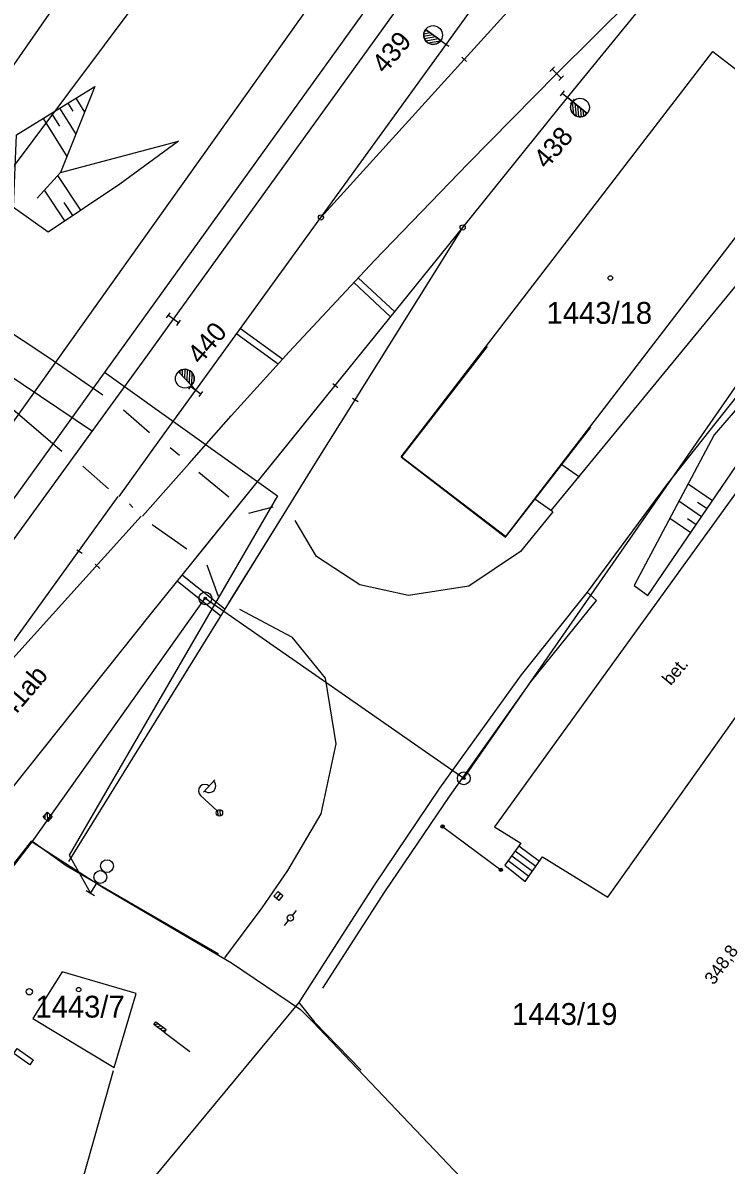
# Model space of a CAD drawing. Extents: x -469926 to -462499, y -1098642 to -1092733.
# Drawn here: x -465719.5 to -465664.7, y -1095836.3 to -1095747.3 of the extents above; entities that cross this region are included whole.
import ezdxf

# ---------------------------------------------------------------- set-up
doc = ezdxf.new("R2010")
doc.units = 0
for name, color, linetype in [('Vrstva 1', 7, 'Continuous'), ('Vrstva 12', 7, 'Continuous'), ('Vrstva 13', 7, 'Continuous'), ('Vrstva 14', 7, 'Continuous'), ('Vrstva 16', 7, 'Continuous'), ('Vrstva 18', 7, 'Continuous'), ('Vrstva 2', 7, 'Continuous'), ('Vrstva 24', 7, 'Continuous'), ('Vrstva 25', 7, 'Continuous'), ('Vrstva 46', 7, 'Continuous'), ('Vrstva 48', 7, 'Continuous'), ('Vrstva 50', 7, 'Continuous'), ('Vrstva 55', 7, 'Continuous'), ('Vrstva 58', 7, 'Continuous'), ('Vrstva 6', 7, 'Continuous'), ('Vrstva 62', 7, 'Continuous'), ('Vrstva 8', 7, 'Continuous')]:
    doc.layers.add(name, color=color, linetype=linetype)

msp = doc.modelspace()

# ---------------------------------------------------------------- linework, layer by layer
at = {"layer": 'Vrstva 1'}
for p, q in [((-465788.8, -1095874.65), (-465635.97, -1095660.09)), ((-465686.52, -1095749), (-465676.753, -1095735.559)), ((-465685.12, -1095750.17), (-465674.26, -1095738.22)), ((-465672.319, -1095747.318), (-465665.35, -1095738.774)), ((-465677.91, -1095751.28), (-465672.028, -1095745.424)), ((-465707.75, -1095770.39), (-465690.28, -1095746.18)), ((-465677.06, -1095753.13), (-465672.319, -1095747.318)), ((-465696.271, -1095762.478), (-465686.52, -1095749)), ((-465690.02, -1095781.13), (-465665.74, -1095749.55)), ((-465665.74, -1095749.55), (-465657.68, -1095755.79)), ((-465696.271, -1095762.478), (-465685.12, -1095750.17)), ((-465684.81, -1095758.28), (-465677.91, -1095751.28)), ((-465685.226, -1095763.254), (-465677.06, -1095753.13)), ((-465657.68, -1095755.79), (-465681.9, -1095787.32)), ((-465692.1, -1095765.82), (-465684.81, -1095758.28)), ((-465706.01, -1095775.94), (-465696.271, -1095762.478)), ((-465695.16, -1095775.57), (-465685.226, -1095763.254)), ((-465698.74, -1095772.95), (-465692.1, -1095765.82)), ((-465709.76, -1095773.18), (-465707.75, -1095770.39)), ((-465685.14, -1095806.16), (-465660.56, -1095770.74)), ((-465703.26, -1095777.94), (-465698.74, -1095772.95)), ((-465712.45, -1095776.88), (-465709.76, -1095773.18)), ((-465699.04, -1095780.38), (-465695.16, -1095775.57)), ((-465708.82, -1095779.8), (-465706.01, -1095775.94)), ((-465720.35, -1095787.76), (-465712.45, -1095776.88)), ((-465706.54, -1095781.65), (-465703.26, -1095777.94)), ((-465712, -1095784.2), (-465708.82, -1095779.8)), ((-465702.66, -1095784.87), (-465699.04, -1095780.38)), ((-465710.17, -1095785.74), (-465706.54, -1095781.65)), ((-465681.9, -1095787.32), (-465690.02, -1095781.13)), ((-465734.607, -1095815.42), (-465712.071, -1095784.2)), ((-465705.94, -1095788.91), (-465702.66, -1095784.87)), ((-465736.023, -1095814.275), (-465710.284, -1095785.74)), ((-465718.76, -1095811.1), (-465705.28, -1095792.14)), ((-465705.28, -1095792.14), (-465685.14, -1095806.16)), ((-465741.022, -1095832.841), (-465709.466, -1095793.302)), ((-465754.17, -1095857.1), (-465718.76, -1095811.1)), ((-465718.76, -1095811.1), (-465713.24, -1095814.68)), ((-465713.24, -1095814.68), (-465703.23, -1095820.54)), ((-465703.23, -1095820.54), (-465697.87, -1095824.18)), ((-465716.44, -1095821.23), (-465718.72, -1095824.88)), ((-465710.67, -1095822.92), (-465716.44, -1095821.23)), ((-465712.37, -1095828.69), (-465710.67, -1095822.92)), ((-465697.87, -1095824.18), (-465696.92, -1095825.11)), ((-465718.72, -1095824.88), (-465712.37, -1095828.69)), ((-465696.92, -1095825.11), (-465667.32, -1095856.24))]:
    msp.add_line(p, q, dxfattribs=at)
msp.add_lwpolyline([(-465713.142, -1095774.525), (-465699.662, -1095784.161), (-465715.888, -1095812.152), (-465714.248, -1095815.064)], dxfattribs=at)
at = {"layer": 'Vrstva 12'}
for p, q in [((-465717.746, -1095809.336), (-465717.76, -1095809.006)), ((-465717.551, -1095809.515), (-465717.581, -1095808.81)), ((-465717.371, -1095809.322), (-465717.385, -1095808.988))]:
    msp.add_line(p, q, dxfattribs=at)
msp.add_lwpolyline([(-465717.918, -1095809.178), (-465717.58, -1095808.809), (-465717.211, -1095809.147), (-465717.549, -1095809.516)], close=True, dxfattribs=at)
msp.add_lwpolyline([(-465717.918, -1095809.178), (-465717.58, -1095808.809), (-465717.211, -1095809.147), (-465717.549, -1095809.516), (-465717.918, -1095809.178)], dxfattribs=at)
at = {"layer": 'Vrstva 13'}
for p, q in [((-465725.7, -1095767.97), (-465717.46, -1095773.38)), ((-465717.46, -1095773.38), (-465713.259, -1095776.292)), ((-465720.79, -1095776.97), (-465716.442, -1095780.676)), ((-465711.641, -1095777.468), (-465709.63, -1095779.214)), ((-465708.01, -1095780.386), (-465707.288, -1095780.986)), ((-465714.824, -1095781.852), (-465712.81, -1095783.614)), ((-465676.119, -1095782.718), (-465677.506, -1095781.738)), ((-465705.792, -1095782.314), (-465703.436, -1095784.24)), ((-465678.2, -1095785.41), (-465679.594, -1095784.425)), ((-465711.19, -1095784.786), (-465710.918, -1095785.076)), ((-465701.884, -1095785.5), (-465699.985, -1095785.028)), ((-465709.422, -1095786.404), (-465706.716, -1095788.28)), ((-465705.164, -1095789.54), (-465704.285, -1095791.968))]:
    msp.add_line(p, q, dxfattribs=at)
for points in [[(-465669.35, -1095783.31), (-465675.53, -1095791.67), (-465680.66, -1095798.09), (-465687.02, -1095806.92), (-465692.13, -1095814.49), (-465697.98, -1095823.63)], [(-465669.35, -1095783.31), (-465675.53, -1095791.67), (-465680.66, -1095798.09), (-465687.02, -1095806.92), (-465692.13, -1095814.49), (-465697.98, -1095823.63)], [(-465678.2, -1095785.41), (-465680.72, -1095788.49), (-465684.75, -1095791.2), (-465689.45, -1095791.93), (-465693.23, -1095791.08), (-465696.61, -1095788.89), (-465698.285, -1095786.082)], [(-465696.13, -1095822.5), (-465691.28, -1095815.01), (-465686.2, -1095807.5), (-465679.91, -1095798.65), (-465674.79, -1095792.3), (-465675.53, -1095791.67)], [(-465698.54, -1095795.18), (-465695.95, -1095798.35), (-465695.1, -1095803.49), (-465696.28, -1095808.94), (-465698.87, -1095813.34), (-465700.88, -1095816.26), (-465703.775, -1095820.14)], [(-465698.54, -1095795.18), (-465695.95, -1095798.35), (-465695.1, -1095803.49), (-465696.28, -1095808.94), (-465698.87, -1095813.34), (-465700.88, -1095816.26), (-465703.775, -1095820.14)]]:
    msp.add_lwpolyline(points, dxfattribs=at)
at = {"layer": 'Vrstva 14'}
for p, q in [((-465715.633, -1095781.264), (-465712.45, -1095776.88)), ((-465712, -1095784.2), (-465708.82, -1095779.8)), ((-465710.17, -1095785.74), (-465706.54, -1095781.65)), ((-465705.94, -1095788.91), (-465702.66, -1095784.87)), ((-465703.435, -1095792.495), (-465699.135, -1095785.555))]:
    msp.add_line(p, q, dxfattribs=at)
at = {"layer": 'Vrstva 16'}
msp.add_line((-465722.26, -1095761.25), (-465583.59, -1095575.87), dxfattribs=at)
at = {"layer": 'Vrstva 18'}
for p, q in [((-465678.44, -1095751.102), (-465678.086, -1095750.749)), ((-465678.263, -1095750.925), (-465677.557, -1095751.635)), ((-465677.734, -1095751.811), (-465677.38, -1095751.458)), ((-465677.605, -1095753.008), (-465677.289, -1095752.62)), ((-465677.447, -1095752.814), (-465676.673, -1095753.446)), ((-465676.831, -1095753.64), (-465676.515, -1095753.252)), ((-465708.301, -1095770.3), (-465708.009, -1095769.895)), ((-465708.155, -1095770.098), (-465707.345, -1095770.682)), ((-465707.491, -1095770.885), (-465707.199, -1095770.48)), ((-465706.561, -1095775.85), (-465706.268, -1095775.445)), ((-465706.415, -1095775.647), (-465705.605, -1095776.233)), ((-465705.752, -1095776.435), (-465705.459, -1095776.03))]:
    msp.add_line(p, q, dxfattribs=at)
at = {"layer": 'Vrstva 2'}
for p, q in [((-465687.753, -1095748.108), (-465688.255, -1095748.189)), ((-465687.969, -1095747.953), (-465688.204, -1095747.991)), ((-465686.936, -1095748.698), (-465688.123, -1095747.842)), ((-465688.123, -1095747.842), (-465686.937, -1095748.698)), ((-465687.539, -1095748.263), (-465688.251, -1095748.378)), ((-465687.323, -1095748.418), (-465688.2, -1095748.56)), ((-465687.108, -1095748.573), (-465688.095, -1095748.733)), ((-465686.972, -1095748.741), (-465687.91, -1095748.893)), ((-465686.937, -1095748.698), (-465686.936, -1095748.698)), ((-465686.936, -1095748.698), (-465686.52, -1095749)), ((-465676.659, -1095753.452), (-465677.06, -1095753.13)), ((-465676.659, -1095753.452), (-465676.658, -1095753.452)), ((-465675.52, -1095754.371), (-465676.659, -1095753.452)), ((-465676.658, -1095753.452), (-465675.52, -1095754.371)), ((-465676.691, -1095753.499), (-465676.59, -1095754.443)), ((-465676.493, -1095753.586), (-465676.387, -1095754.579)), ((-465676.287, -1095753.752), (-465676.192, -1095754.635)), ((-465676.08, -1095753.919), (-465676.003, -1095754.637)), ((-465675.874, -1095754.085), (-465675.82, -1095754.59)), ((-465675.667, -1095754.252), (-465675.642, -1095754.489)), ((-465706.365, -1095775.567), (-465707.372, -1095774.505)), ((-465707.372, -1095774.505), (-465706.365, -1095775.567)), ((-465707.241, -1095774.643), (-465707.235, -1095774.405)), ((-465707.058, -1095774.836), (-465707.045, -1095774.328)), ((-465706.876, -1095775.028), (-465706.857, -1095774.306)), ((-465706.694, -1095775.221), (-465706.67, -1095774.333)), ((-465706.512, -1095775.413), (-465706.485, -1095774.414)), ((-465706.327, -1095775.526), (-465706.302, -1095774.577)), ((-465706.365, -1095775.567), (-465706.365, -1095775.567)), ((-465706.365, -1095775.568), (-465706.01, -1095775.94))]:
    msp.add_line(p, q, dxfattribs=at)
for centre in [(-465687.533, -1095748.268), (-465676.087, -1095753.915), (-465706.871, -1095775.033)]:
    msp.add_circle(centre, 0.731, dxfattribs=at)
for centre, start, end in [((-465687.53, -1095748.269), 144.19136, 324.15221), ((-465676.089, -1095753.911), 141.12999, 321.09084), ((-465706.868, -1095775.036), 313.49513, 133.45598)]:
    msp.add_arc(centre, 0.732, start, end, dxfattribs=at)
at = {"layer": 'Vrstva 24'}
for centre, radius in [((-465705.28, -1095792.14), 0.5), ((-465705.28, -1095792.14), 0.1), ((-465685.14, -1095806.16), 0.5), ((-465685.14, -1095806.16), 0.1)]:
    msp.add_circle(centre, radius, dxfattribs=at)
at = {"layer": 'Vrstva 25'}
for centre in [(-465673.72, -1095767.19), (-465715.14, -1095822.62)]:
    msp.add_circle(centre, 0.175, dxfattribs=at)
at = {"layer": 'Vrstva 46'}
for points in [[(-465739.37, -1095837.25), (-465718.79, -1095811.03), (-465716.12, -1095812.96), (-465704.25, -1095819.84)], [(-465697.98, -1095823.63), (-465696.78, -1095825.16), (-465693.14, -1095828.89)]]:
    msp.add_lwpolyline(points, dxfattribs=at)
at = {"layer": 'Vrstva 48'}
for points in [[(-465715.352, -1095753.184), (-465714.679, -1095754.269)], [(-465716.627, -1095753.974), (-465715.373, -1095755.998)], [(-465715.99, -1095753.579), (-465715.604, -1095754.201)], [(-465717.902, -1095754.764), (-465716.066, -1095757.726)], [(-465717.265, -1095754.369), (-465716.646, -1095755.366)], [(-465716.567, -1095758.974), (-465718.378, -1095760.985)], [(-465714.972, -1095761.913), (-465716.777, -1095759.208)], [(-465716.22, -1095762.745), (-465717.813, -1095760.358)], [(-465715.596, -1095762.329), (-465716.276, -1095761.311)], [(-465665.769, -1095784.553), (-465667.671, -1095783.254)], [(-465666.614, -1095785.792), (-465668.38, -1095784.586)], [(-465666.191, -1095785.172), (-465666.925, -1095784.671)], [(-465667.46, -1095787.03), (-465669.089, -1095785.918)], [(-465667.037, -1095786.411), (-465667.716, -1095785.947)]]:
    msp.add_lwpolyline(points, dxfattribs=at)
at = {"layer": 'Vrstva 55'}
for p, q in [((-465722.26, -1095761.25), (-465583.59, -1095575.87)), ((-465678.326, -1095785.306), (-465655.039, -1095756.941)), ((-465709.466, -1095793.302), (-465695.149, -1095775.573)), ((-465658.22, -1095775.995), (-465682.737, -1095809.952)), ((-465673.921, -1095815.424), (-465649.975, -1095781.698)), ((-465715.298, -1095788.354), (-465714.88, -1095788.628)), ((-465715.089, -1095788.491), (-465715.089, -1095788.491)), ((-465713.854, -1095789.489), (-465713.484, -1095789.827)), ((-465713.669, -1095789.658), (-465713.669, -1095789.658)), ((-465705.605, -1095791.896), (-465705.605, -1095791.896)), ((-465698.54, -1095795.18), (-465702.585, -1095793.022)), ((-465705.413, -1095807.247), (-465704.533, -1095806.29)), ((-465704.36, -1095808.689), (-465705.649, -1095807.505)), ((-465704.096, -1095809.094), (-465704.116, -1095808.615)), ((-465704.284, -1095809.084), (-465704.303, -1095808.644)), ((-465686.89, -1095809.992), (-465686.696, -1095809.834)), ((-465682.737, -1095809.952), (-465680.701, -1095811.218)), ((-465680.701, -1095811.218), (-465681.936, -1095812.919)), ((-465681.407, -1095812.19), (-465679.797, -1095813.395)), ((-465681.125, -1095811.802), (-465679.522, -1095813.001)), ((-465680.842, -1095811.412), (-465679.247, -1095812.606)), ((-465681.936, -1095812.919), (-465680.361, -1095814.204)), ((-465681.679, -1095812.565), (-465680.062, -1095813.775)), ((-465680.361, -1095814.204), (-465679.015, -1095812.274)), ((-465679.015, -1095812.274), (-465673.921, -1095815.424)), ((-465682.352, -1095813.368), (-465682.158, -1095813.21)), ((-465713.717, -1095814.28), (-465714.239, -1095815.134)), ((-465713.917, -1095815.328), (-465714.559, -1095814.936)), ((-465709.28, -1095825.336), (-465709.129, -1095825.137)), ((-465708.483, -1095825.941), (-465709.28, -1095825.336)), ((-465709.276, -1095825.331), (-465708.935, -1095825.284)), ((-465709.129, -1095825.137), (-465708.331, -1095825.741)), ((-465709.074, -1095825.492), (-465708.724, -1095825.444)), ((-465708.863, -1095825.653), (-465708.512, -1095825.604)), ((-465708.652, -1095825.813), (-465708.355, -1095825.772)), ((-465708.331, -1095825.741), (-465708.483, -1095825.941)), ((-465708.483, -1095825.941), (-465706.491, -1095827.452))]:
    msp.add_line(p, q, dxfattribs=at)
for points in [[(-465609.888, -1095625.282), (-465638.963, -1095671.505), (-465681.941, -1095731.193), (-465731.933, -1095800.622), (-465757.477, -1095836.099), (-465808.227, -1095887.932), (-465849.014, -1095921.297)], [(-465613.129, -1095700), (-465626.347, -1095715.087), (-465635.019, -1095729.016), (-465656.052, -1095766.543), (-465669.35, -1095783.31)], [(-465777.86, -1095736.176), (-465714.07, -1095779.117)], [(-465707.358, -1095756.532), (-465711.944, -1095759.891), (-465717.519, -1095763.613), (-465720.23, -1095761.71), (-465719.982, -1095756.053), (-465713.877, -1095752.269)], [(-465713.877, -1095752.269), (-465716.567, -1095758.974), (-465707.358, -1095756.532)], [(-465670.795, -1095791.914), (-465658.924, -1095774.53), (-465649.191, -1095780.139), (-465650.003, -1095783.842), (-465661.979, -1095804.853), (-465653.734, -1095799.021), (-465646.477, -1095783.996), (-465645.658, -1095777.401), (-465651.854, -1095771.905), (-465659.226, -1095771.987), (-465665.63, -1095779.421), (-465671.878, -1095791.154), (-465670.795, -1095791.914)], [(-465707.441, -1095790.798), (-465704.088, -1095793.484)], [(-465707.064, -1095790.331), (-465703.766, -1095792.965)], [(-465686.793, -1095809.913), (-465682.255, -1095813.289)], [(-465697.98, -1095823.63), (-465709.533, -1095837.551), (-465712.643, -1095843.959), (-465714.949, -1095853.716)], [(-465697.98, -1095823.63), (-465709.533, -1095837.551), (-465712.643, -1095843.959), (-465714.949, -1095853.716)], [(-465720.198, -1095827.585), (-465719.932, -1095827.21), (-465718.698, -1095828.092), (-465718.956, -1095828.469), (-465720.198, -1095827.585)], [(-465722.933, -1095848.691), (-465714.992, -1095838.044), (-465712.426, -1095828.933)]]:
    msp.add_lwpolyline(points, dxfattribs=at)
msp.add_lwpolyline([(-465709.129, -1095825.137), (-465708.331, -1095825.741), (-465708.483, -1095825.941), (-465709.28, -1095825.336)], close=True, dxfattribs=at)
for centre, radius in [((-465704.176, -1095808.858), 0.25), ((-465704.176, -1095808.858), 0.25), ((-465686.793, -1095809.913), 0.125), ((-465712.934, -1095813.001), 0.5), ((-465713.456, -1095813.854), 0.5), ((-465682.255, -1095813.289), 0.125), ((-465718.989, -1095822.785), 0.25)]:
    msp.add_circle(centre, radius, dxfattribs=at)
for centre, start, end in [((-465705.311, -1095807.137), 47.43558, 227.43558), ((-465704.968, -1095806.773), 226.73301, 48.13815)]:
    msp.add_arc(centre, 0.5, start, end, dxfattribs=at)
at = {"layer": 'Vrstva 58'}
msp.add_lwpolyline([(-465691.234, -1095708.918), (-465725.631, -1095758.328)], dxfattribs=at)
at = {"layer": 'Vrstva 6'}
for p, q in [((-465696.74, -1095781.7), (-465693.59, -1095776.68)), ((-465699.135, -1095785.555), (-465696.74, -1095781.7)), ((-465715.921, -1095812.647), (-465699.135, -1095785.555)), ((-465698.49, -1095816.848), (-465698.17, -1095816.464)), ((-465698.81, -1095817.232), (-465699.13, -1095817.616)), ((-465698.666, -1095817.059), (-465698.634, -1095817.021))]:
    msp.add_line(p, q, dxfattribs=at)
for points in [[(-465689.959, -1095781.11), (-465683.299, -1095772.54)], [(-465681.89, -1095787.38), (-465675.23, -1095778.81)], [(-465689.99, -1095781.15), (-465681.89, -1095787.38)], [(-465699.74, -1095815.512), (-465699.932, -1095815.352), (-465699.612, -1095814.968), (-465699.228, -1095815.288), (-465699.548, -1095815.672), (-465699.74, -1095815.512), (-465699.42, -1095815.128)]]:
    msp.add_lwpolyline(points, dxfattribs=at)
msp.add_circle((-465698.65, -1095817.04), 0.25, dxfattribs=at)
at = {"layer": 'Vrstva 62'}
for p, q in [((-465693.704, -1095767.543), (-465690.838, -1095770.212)), ((-465693.364, -1095767.177), (-465690.524, -1095769.822)), ((-465702.535, -1095771.137), (-465699.25, -1095773.513)), ((-465702.829, -1095771.543), (-465699.589, -1095773.887))]:
    msp.add_line(p, q, dxfattribs=at)
at = {"layer": 'Vrstva 8'}
for p, q in [((-465686.52, -1095749), (-465676.753, -1095735.559)), ((-465672.319, -1095747.318), (-465665.35, -1095738.774)), ((-465677.91, -1095751.28), (-465672.028, -1095745.424)), ((-465677.06, -1095753.13), (-465672.319, -1095747.318)), ((-465696.271, -1095762.478), (-465686.52, -1095749)), ((-465686.723, -1095748.853), (-465686.317, -1095749.147)), ((-465696.271, -1095762.478), (-465685.12, -1095750.17)), ((-465685.305, -1095750.002), (-465684.935, -1095750.338)), ((-465678.086, -1095751.103), (-465677.734, -1095751.457)), ((-465685.226, -1095763.254), (-465677.06, -1095753.13)), ((-465706.01, -1095775.94), (-465696.271, -1095762.478)), ((-465695.16, -1095775.57), (-465685.226, -1095763.254)), ((-465693.59, -1095776.68), (-465685.226, -1095763.254)), ((-465695.355, -1095775.413), (-465694.965, -1095775.727)), ((-465693.802, -1095776.548), (-465693.378, -1095776.812))]:
    msp.add_line(p, q, dxfattribs=at)
for centre in [(-465696.271, -1095762.478), (-465685.226, -1095763.254)]:
    msp.add_circle(centre, 0.2, dxfattribs=at)

# ---------------------------------------------------------------- texts
at = {"layer": 'Vrstva 2'}
for s, p in [('439', (-465691.287, -1095751.354)), ('438', (-465678.693, -1095758.773)), ('440', (-465705.661, -1095773.995)), ('441ab', (-465721.054, -1095802.441))]:
    msp.add_text(s, height=1.5, rotation=49.75348, dxfattribs=at).set_placement(p)
at = {"layer": 'Vrstva 50'}
for s, p in [('1443/18', (-465678.688, -1095770.76)), ('1443/7', (-465718.513, -1095824.8)), ('1443/19', (-465681.385, -1095825.371))]:
    msp.add_text(s, height=1.7, dxfattribs=at).set_placement(p)
at = {"layer": 'Vrstva 55'}
for s, rotation, p in [('bet.', 50.17979, (-465669.012, -1095798.997)), ('348,8', 54.09889, (-465665.666, -1095822.316))]:
    msp.add_text(s, height=1, rotation=rotation, dxfattribs=at).set_placement(p)

doc.saveas('drawing.dxf')
